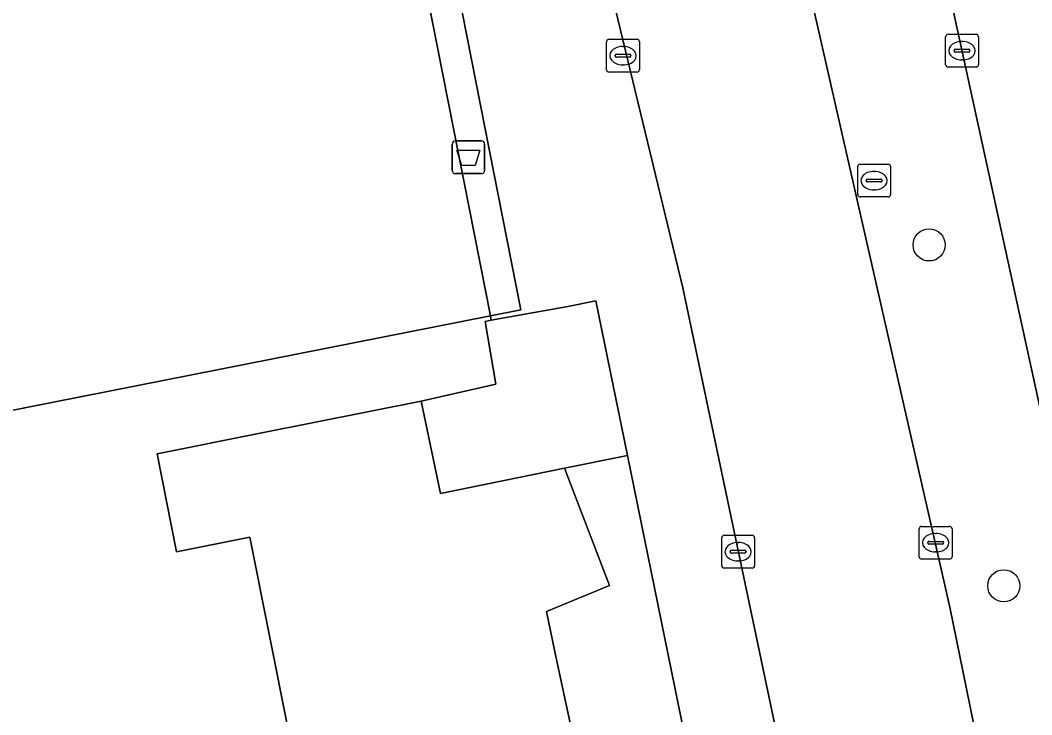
# Model space of a CAD drawing. Extents: x 162172 to 163187, y 382874 to 383685.
# Drawn here: x 163114.63 to 163145.45, y 383454.62 to 383475.78 of the extents above; entities that cross this region are included whole.
import ezdxf

# ---------------------------------------------------------------- set-up
doc = ezdxf.new("R2010")
doc.units = 0
for name, color, linetype in [('IMGEO_Afvalbak', 7, 'Continuous'), ('IMGEO_Berm_groen', 7, 'Continuous'), ('IMGEO_Boom', 7, 'Continuous'), ('IMGEO_Erf', 7, 'Continuous'), ('IMGEO_Kolk', 7, 'Continuous'), ('IMGEO_Pand', 7, 'Continuous'), ('IMGEO_Rijbaan_lokaal_open', 7, 'Continuous'), ('IMGEO_Rijbaan_regionaal_gesloten', 7, 'Continuous'), ('IMGEO_Rioolput', 7, 'Continuous'), ('IMGEO_Voetpad_open', 7, 'Continuous')]:
    doc.layers.add(name, color=color, linetype=linetype)

msp = doc.modelspace()

# ---------------------------------------------------------------- linework, layer by layer
at = {"layer": 'IMGEO_Afvalbak'}
for p, q in [((163127.89, 383472.11), (163128.68, 383472.11)), ((163128.68, 383472.11), (163127.89, 383472.11)), ((163127.79, 383471.21), (163127.79, 383472.01)), ((163127.79, 383472.01), (163127.79, 383471.21)), ((163128.78, 383472.01), (163128.78, 383471.21)), ((163128.78, 383471.21), (163128.78, 383472.01)), ((163128.68, 383471.11), (163127.89, 383471.11)), ((163127.89, 383471.11), (163128.68, 383471.11))]:
    msp.add_line(p, q, dxfattribs=at)
msp.add_lwpolyline([(163127.933, 383471.824), (163128.637, 383471.824), (163128.488, 383471.354), (163128.082, 383471.354), (163127.933, 383471.824)], dxfattribs=at)
for centre, start, end in [((163127.89, 383472.01), 90, 180), ((163127.89, 383472.01), 90, 180), ((163128.68, 383472.01), 0, 90), ((163128.68, 383472.01), 360, 90), ((163127.89, 383471.21), 180, 270), ((163127.89, 383471.21), 180, 270), ((163128.68, 383471.21), 270, 0), ((163128.68, 383471.21), 270, 0)]:
    msp.add_arc(centre, 0.1, start, end, dxfattribs=at)
at = {"layer": 'IMGEO_Berm_groen'}
for points in [[(163158.744, 383397.006), (163155.961, 383413.112), (163155.592, 383415.345), (163151.846, 383434.942), (163147.626, 383455.153), (163137.836, 383500), (163124.479, 383559.488)], [(163125.575, 383535.417), (163126.299, 383532.14), (163131.566, 383507.901), (163135.801, 383489.318), (163137.519, 383481.777), (163142.959, 383457.9), (163150.44, 383421.213), (163154.448, 383398.575), (163156.253, 383387.149), (163158.806, 383368.966), (163159.939, 383357.503)]]:
    msp.add_lwpolyline(points, dxfattribs=at)
at = {"layer": 'IMGEO_Boom'}
for centre in [(163142.324, 383468.937), (163144.599, 383458.552)]:
    msp.add_circle(centre, 0.489, dxfattribs=at)
at = {"layer": 'IMGEO_Erf'}
msp.add_lwpolyline([(163129.888, 383466.963), (163125.371, 383489.853), (163124.439, 383489.669), (163128.956, 383466.779)], close=True, dxfattribs=at)
for points in [[(163131.706, 383409.501), (163123.972, 383448.26), (163121.623, 383460.035), (163119.395, 383459.591), (163118.799, 383462.577), (163121.939, 383463.203), (163126.842, 383464.181), (163129.121, 383464.696), (163128.793, 383466.609), (163128.982, 383466.643), (163128.956, 383466.779), (163113.985, 383463.825)], [(163142.924, 383414.534), (163133.133, 383462.523), (163131.211, 383462.131), (163132.586, 383458.559), (163130.663, 383457.766), (163130.914, 383456.593), (163131.592, 383453.416)]]:
    msp.add_lwpolyline(points, dxfattribs=at)
at = {"layer": 'IMGEO_Kolk'}
for p, q in [((163132.495, 383474.276), (163132.495, 383475.128)), ((163132.57, 383475.202), (163133.422, 383475.202)), ((163133.496, 383475.128), (163133.496, 383474.276)), ((163142.827, 383474.429), (163142.827, 383475.281)), ((163142.902, 383475.355), (163143.754, 383475.355)), ((163143.315, 383475.135), (163143.34, 383475.135)), ((163143.828, 383475.281), (163143.828, 383474.429)), ((163132.983, 383474.982), (163133.008, 383474.982)), ((163143.086, 383474.849), (163143.086, 383474.861)), ((163143.524, 383474.812), (163143.126, 383474.812)), ((163143.129, 383474.898), (163143.527, 383474.898)), ((163143.57, 383474.861), (163143.57, 383474.849)), ((163132.754, 383474.696), (163132.754, 383474.708)), ((163133.192, 383474.659), (163132.794, 383474.659)), ((163132.797, 383474.745), (163133.195, 383474.745)), ((163133.238, 383474.708), (163133.238, 383474.696)), ((163143.338, 383474.575), (163143.313, 383474.575)), ((163133.422, 383474.202), (163132.57, 383474.202)), ((163133.006, 383474.422), (163132.981, 383474.422)), ((163143.754, 383474.355), (163142.902, 383474.355)), ((163142.097, 383460.363), (163142.949, 383460.363)), ((163136.004, 383459.163), (163136.004, 383460.015)), ((163136.079, 383460.089), (163136.931, 383460.089)), ((163137.005, 383460.015), (163137.005, 383459.163)), ((163142.022, 383459.437), (163142.022, 383460.289)), ((163142.51, 383460.143), (163142.535, 383460.143)), ((163143.023, 383460.289), (163143.023, 383459.437)), ((163136.492, 383459.869), (163136.517, 383459.869)), ((163142.281, 383459.857), (163142.281, 383459.869)), ((163142.719, 383459.82), (163142.321, 383459.82)), ((163142.324, 383459.906), (163142.722, 383459.906)), ((163142.765, 383459.869), (163142.765, 383459.857)), ((163136.263, 383459.583), (163136.263, 383459.595)), ((163136.701, 383459.546), (163136.303, 383459.546)), ((163136.306, 383459.632), (163136.704, 383459.632)), ((163136.747, 383459.595), (163136.747, 383459.583)), ((163142.533, 383459.583), (163142.508, 383459.583)), ((163136.931, 383459.089), (163136.079, 383459.089)), ((163136.515, 383459.309), (163136.49, 383459.309)), ((163142.949, 383459.363), (163142.097, 383459.363))]:
    msp.add_line(p, q, dxfattribs=at)
for points in [[(163132.495, 383474.276), (163132.495, 383475.128)], [(163132.57, 383475.202), (163133.422, 383475.202)], [(163133.496, 383475.128), (163133.496, 383474.276)], [(163142.827, 383474.429), (163142.827, 383475.281)], [(163142.902, 383475.355), (163143.754, 383475.355)], [(163143.828, 383475.281), (163143.828, 383474.429)], [(163133.422, 383474.202), (163132.57, 383474.202)], [(163143.754, 383474.355), (163142.902, 383474.355)], [(163142.097, 383460.363), (163142.949, 383460.363)], [(163136.004, 383459.163), (163136.004, 383460.015)], [(163136.079, 383460.089), (163136.931, 383460.089)], [(163137.005, 383460.015), (163137.005, 383459.163)], [(163142.022, 383459.437), (163142.022, 383460.289)], [(163143.023, 383460.289), (163143.023, 383459.437)], [(163136.931, 383459.089), (163136.079, 383459.089)], [(163142.949, 383459.363), (163142.097, 383459.363)]]:
    msp.add_lwpolyline(points, dxfattribs=at)
for centre, radius, start, end in [((163132.572, 383475.126), 0.0765, 91.552, 178.448), ((163132.572, 383475.126), 0.0765, 91.552, 178.448), ((163133.42, 383475.126), 0.0765, 1.552, 88.448), ((163133.42, 383475.126), 0.0765, 1.552, 88.448), ((163142.904, 383475.279), 0.0765, 91.552, 178.448), ((163142.904, 383475.279), 0.0765, 91.552, 178.448), ((163143.752, 383475.279), 0.0765, 1.552, 88.448), ((163143.752, 383475.279), 0.0765, 1.552, 88.448), ((163143.126, 383474.858), 0.0403, 85.8775, 175.7526), ((163143.123, 383474.848), 0.0366, 178.938, 274.7102), ((163143.527, 383474.855), 0.043, 264.8664, 352.4533), ((163143.531, 383474.86), 0.0386, 1.7309, 96.639), ((163132.794, 383474.705), 0.0403, 85.8775, 175.7526), ((163132.791, 383474.695), 0.0366, 178.938, 274.7102), ((163133.195, 383474.702), 0.043, 264.8664, 352.4533), ((163133.199, 383474.707), 0.0386, 1.7309, 96.639), ((163132.572, 383474.278), 0.0765, 181.552, 268.448), ((163132.572, 383474.278), 0.0765, 181.552, 268.448), ((163133.42, 383474.278), 0.0765, 271.552, 358.448), ((163133.42, 383474.278), 0.0765, 271.552, 358.448), ((163142.904, 383474.431), 0.0765, 181.552, 268.448), ((163142.904, 383474.431), 0.0765, 181.552, 268.448), ((163143.752, 383474.431), 0.0765, 271.552, 358.448), ((163143.752, 383474.431), 0.0765, 271.552, 358.448), ((163142.099, 383460.287), 0.0765, 91.552, 178.448), ((163142.099, 383460.287), 0.0765, 91.552, 178.448), ((163142.947, 383460.287), 0.0765, 1.552, 88.448), ((163142.947, 383460.287), 0.0765, 1.552, 88.448), ((163136.081, 383460.013), 0.0765, 91.552, 178.448), ((163136.081, 383460.013), 0.0765, 91.552, 178.448), ((163136.929, 383460.013), 0.0765, 1.552, 88.448), ((163136.929, 383460.013), 0.0765, 1.552, 88.448), ((163142.321, 383459.866), 0.0403, 85.8775, 175.7526), ((163142.318, 383459.856), 0.0366, 178.938, 274.7102), ((163142.722, 383459.863), 0.043, 264.8664, 352.4533), ((163142.726, 383459.868), 0.0386, 1.7309, 96.639), ((163136.303, 383459.592), 0.0403, 85.8775, 175.7526), ((163136.3, 383459.582), 0.0366, 178.938, 274.7102), ((163136.704, 383459.589), 0.043, 264.8664, 352.4533), ((163136.708, 383459.594), 0.0386, 1.7309, 96.639), ((163142.099, 383459.439), 0.0765, 181.552, 268.448), ((163142.099, 383459.439), 0.0765, 181.552, 268.448), ((163142.947, 383459.439), 0.0765, 271.552, 358.448), ((163142.947, 383459.439), 0.0765, 271.552, 358.448), ((163136.081, 383459.165), 0.0765, 181.552, 268.448), ((163136.081, 383459.165), 0.0765, 181.552, 268.448), ((163136.929, 383459.165), 0.0765, 271.552, 358.448), ((163136.929, 383459.165), 0.0765, 271.552, 358.448)]:
    msp.add_arc(centre, radius, start, end, dxfattribs=at)
for centre, major_axis, ratio, start_param, end_param in [((163143.314, 383474.855), (-0.387, 0.002), 0.722429, 4.712389, 7.853982), ((163143.339, 383474.855), (-0.39, 0.002), 0.717154, 1.570796, 4.712389), ((163132.982, 383474.702), (-0.387, 0.002), 0.722429, 4.712389, 7.853982), ((163133.007, 383474.702), (-0.39, 0.002), 0.717154, 1.570796, 4.712389), ((163142.509, 383459.863), (-0.387, 0.002), 0.722429, 4.712389, 7.853982), ((163142.534, 383459.863), (-0.39, 0.002), 0.717154, 1.570796, 4.712389), ((163136.491, 383459.589), (-0.387, 0.002), 0.722429, 4.712389, 7.853982), ((163136.516, 383459.589), (-0.39, 0.002), 0.717154, 1.570796, 4.712389)]:
    msp.add_ellipse(centre, major_axis=major_axis, ratio=ratio, start_param=start_param, end_param=end_param, dxfattribs=at)
at = {"layer": 'IMGEO_Pand'}
msp.add_lwpolyline([(163124.439, 383489.669), (163112.182, 383487.215), (163109.928, 383485.023), (163113.985, 383463.825), (163128.956, 383466.779)], close=True, dxfattribs=at)
msp.add_lwpolyline([(163131.592, 383453.416), (163130.914, 383456.593), (163130.663, 383457.766), (163132.586, 383458.559), (163131.211, 383462.131), (163127.435, 383461.361), (163126.842, 383464.181), (163121.939, 383463.203), (163118.799, 383462.577), (163119.395, 383459.591), (163121.623, 383460.035), (163123.972, 383448.26)], dxfattribs=at)
at = {"layer": 'IMGEO_Rijbaan_lokaal_open'}
for points in [[(163159.939, 383357.503), (163158.806, 383368.966), (163156.253, 383387.149), (163154.448, 383398.575), (163150.44, 383421.213), (163142.959, 383457.9), (163137.519, 383481.777), (163135.801, 383489.318), (163131.868, 383488.537), (163132.286, 383486.632)], [(163131.159, 383482.755), (163134.819, 383467.629), (163140.727, 383439.56), (163144.805, 383418.454), (163145.155, 383416.659)]]:
    msp.add_lwpolyline(points, dxfattribs=at)
at = {"layer": 'IMGEO_Rijbaan_regionaal_gesloten'}
msp.add_lwpolyline([(163121.579, 383572.811), (163124.479, 383559.488), (163137.836, 383500), (163147.626, 383455.153), (163151.846, 383434.942), (163155.592, 383415.345), (163155.961, 383413.112), (163158.744, 383397.006)], dxfattribs=at)
at = {"layer": 'IMGEO_Rioolput'}
for p, q in [((163140.148, 383470.472), (163140.148, 383471.324)), ((163140.223, 383471.398), (163141.075, 383471.398)), ((163140.636, 383471.178), (163140.661, 383471.178)), ((163141.149, 383471.324), (163141.149, 383470.472)), ((163140.407, 383470.892), (163140.407, 383470.904)), ((163140.845, 383470.855), (163140.447, 383470.855)), ((163140.45, 383470.941), (163140.848, 383470.941)), ((163140.891, 383470.904), (163140.891, 383470.892)), ((163140.659, 383470.618), (163140.634, 383470.618)), ((163141.075, 383470.398), (163140.223, 383470.398))]:
    msp.add_line(p, q, dxfattribs=at)
for points in [[(163140.148, 383470.472), (163140.148, 383471.324)], [(163140.223, 383471.398), (163141.075, 383471.398)], [(163141.149, 383471.324), (163141.149, 383470.472)], [(163141.075, 383470.398), (163140.223, 383470.398)]]:
    msp.add_lwpolyline(points, dxfattribs=at)
for centre, radius, start, end in [((163140.225, 383471.322), 0.0765, 91.552, 178.448), ((163140.225, 383471.322), 0.0765, 91.552, 178.448), ((163141.073, 383471.322), 0.0765, 1.552, 88.448), ((163141.073, 383471.322), 0.0765, 1.552, 88.448), ((163140.447, 383470.901), 0.0403, 85.8775, 175.7526), ((163140.444, 383470.891), 0.0366, 178.938, 274.7102), ((163140.848, 383470.898), 0.043, 264.8664, 352.4533), ((163140.852, 383470.903), 0.0386, 1.7309, 96.639), ((163140.225, 383470.474), 0.0765, 181.552, 268.448), ((163140.225, 383470.474), 0.0765, 181.552, 268.448), ((163141.073, 383470.474), 0.0765, 271.552, 358.448), ((163141.073, 383470.474), 0.0765, 271.552, 358.448)]:
    msp.add_arc(centre, radius, start, end, dxfattribs=at)
for centre, major_axis, ratio, start_param, end_param in [((163140.635, 383470.898), (-0.387, 0.002), 0.722429, 4.712389, 7.853982), ((163140.66, 383470.898), (-0.39, 0.002), 0.717154, 1.570796, 4.712389)]:
    msp.add_ellipse(centre, major_axis=major_axis, ratio=ratio, start_param=start_param, end_param=end_param, dxfattribs=at)
at = {"layer": 'IMGEO_Voetpad_open'}
for points in [[(163123.175, 383493.421), (163125.371, 383489.853), (163129.888, 383466.963), (163128.956, 383466.779), (163128.982, 383466.643), (163131.319, 383467.057), (163132.172, 383467.233), (163133.133, 383462.523), (163142.924, 383414.534)], [(163145.155, 383416.659), (163144.805, 383418.454), (163140.727, 383439.56), (163134.819, 383467.629), (163131.159, 383482.755)]]:
    msp.add_lwpolyline(points, dxfattribs=at)
msp.add_lwpolyline([(163128.982, 383466.643), (163128.793, 383466.609), (163129.121, 383464.696), (163126.842, 383464.181), (163127.435, 383461.361), (163131.211, 383462.131), (163133.133, 383462.523), (163132.172, 383467.233), (163131.319, 383467.057)], close=True, dxfattribs=at)

doc.saveas('drawing.dxf')
